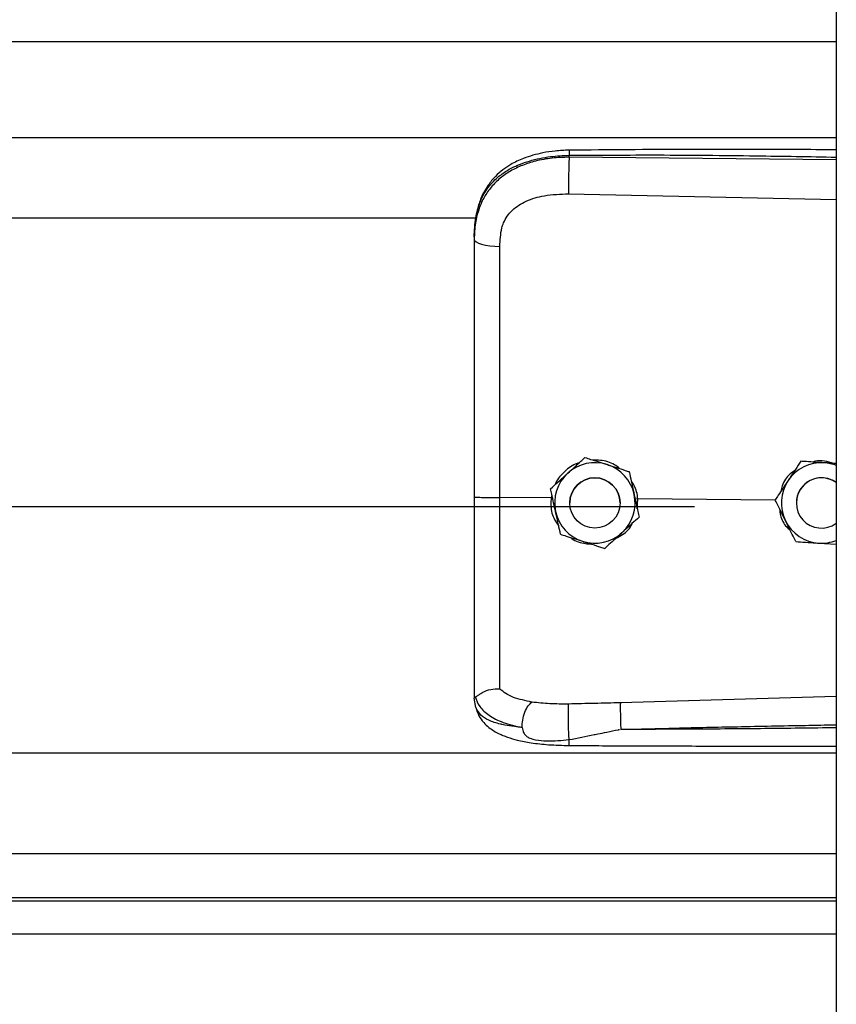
# Model space of a CAD drawing. Header units: inches. Extents: x 170 to 284, y 215 to 248.
# Tile 881 of 1056: x 231.022 to 231.196, y 240.779 to 240.989. Entities that reach past the tile are written whole.
import ezdxf

# ---------------------------------------------------------------- set-up
doc = ezdxf.new("R2010")
doc.units = ezdxf.units.IN
doc.header["$LTSCALE"] = 0.25
doc.header["$MEASUREMENT"] = 0
doc.layers.add('LH TOP OF HOOD', color=7, linetype='Continuous')

msp = doc.modelspace()

# ---------------------------------------------------------------- linework, layer by layer
at = {"layer": 'LH TOP OF HOOD'}
for p, q in [((231.1959333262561, 244.0215643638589), (231.195933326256, 239.8211148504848)), ((227.163613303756, 240.9838593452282), (231.195933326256, 240.9838593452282)), ((227.163613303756, 240.9634713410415), (231.195933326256, 240.9634713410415)), ((231.1390860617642, 240.9592596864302), (231.1390860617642, 240.9596710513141)), ((231.195933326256, 240.9587229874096), (231.1390860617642, 240.9592596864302)), ((231.1389900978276, 240.9514708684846), (231.195933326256, 240.9502613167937)), ((227.2401614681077, 240.946395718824), (231.119382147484, 240.946395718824)), ((231.118890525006, 240.9423364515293), (231.118890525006, 240.9418481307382)), ((231.142461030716, 240.8954045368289), (231.142461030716, 240.8954028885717)), ((231.1884045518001, 240.8946081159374), (231.1884045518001, 240.8946097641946)), ((231.1894534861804, 240.8945419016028), (231.1884045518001, 240.8946097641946)), ((231.1518791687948, 240.8924038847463), (231.1518791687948, 240.8924022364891)), ((231.1352617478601, 240.8868132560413), (231.1243481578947, 240.8869177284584)), ((231.1351533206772, 240.888748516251), (231.1351533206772, 240.8887468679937)), ((231.135447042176, 240.887402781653), (231.1352617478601, 240.8868132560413)), ((227.193781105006, 240.8850032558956), (231.165765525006, 240.8850032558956)), ((231.1352617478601, 240.8868132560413), (231.1352639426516, 240.886813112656)), ((231.1392212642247, 240.8857459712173), (231.1392212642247, 240.8857451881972)), ((231.1499216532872, 240.8857451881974), (231.1499216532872, 240.8857459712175)), ((231.1536994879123, 240.8866366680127), (231.1531514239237, 240.8865826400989)), ((231.1536023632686, 240.8845191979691), (231.1536994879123, 240.8866366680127)), ((231.1536994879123, 240.8866366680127), (231.153701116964, 240.8866367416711)), ((231.1829331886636, 240.886356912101), (231.153701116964, 240.8866367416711)), ((231.1829192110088, 240.8863852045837), (231.1829192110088, 240.8863868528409)), ((231.1874329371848, 240.8857459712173), (231.1874329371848, 240.8857451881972)), ((231.1539895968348, 240.8827472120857), (231.1539895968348, 240.8827455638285)), ((231.1922297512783, 240.8772035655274), (231.195933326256, 240.8769637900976)), ((231.118890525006, 240.8447950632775), (231.118890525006, 240.8442662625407)), ((231.1192302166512, 240.842281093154), (231.118890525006, 240.8442662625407)), ((231.195933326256, 240.8445896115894), (231.1499976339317, 240.8432578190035)), ((227.163613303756, 240.8326177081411), (231.195933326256, 240.8326177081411)), ((227.163613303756, 240.8112387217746), (231.195933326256, 240.8112387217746)), ((231.195933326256, 240.8017534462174), (227.163613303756, 240.8017534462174)), ((227.163613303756, 240.8011140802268), (231.195933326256, 240.8011140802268)), ((227.163613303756, 240.7940959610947), (231.195933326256, 240.7940959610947))]:
    msp.add_line(p, q, dxfattribs=at)
at = {"layer": 'LH TOP OF HOOD', "flags": 128}
msp.add_lwpolyline([(231.118890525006, 240.9418481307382), (231.1189944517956, 240.9415523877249), (231.1193024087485, 240.9412675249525), (231.119803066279, 240.9410040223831), (231.1204780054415, 240.9407715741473), (231.121302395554, 240.9405787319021), (231.1222459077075, 240.9404325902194), (231.1232738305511, 240.9403385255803), (231.124348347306, 240.9402999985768)], dxfattribs=at)
at = {"layer": 'LH TOP OF HOOD'}
msp.add_circle((231.1445714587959, 240.8857451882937), 0.005350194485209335, dxfattribs=at)
for centre, radius, start, end in [((231.1445714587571, 240.8857459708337), 0.008560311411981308, 72.32793711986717, 132.3279357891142), ((231.1445714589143, 240.8857459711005), 0.008560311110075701, 12.32793744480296, 72.32793758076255), ((231.192783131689, 240.8857459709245), 0.008560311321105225, 86.29353550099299, 146.2935346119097), ((231.1927831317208, 240.8857459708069), 0.008560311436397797, 68.40767565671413, 86.29353576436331), ((231.1445714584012, 240.8857459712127), 0.008560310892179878, 132.3279357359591, 192.3279369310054), ((231.144571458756, 240.8857459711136), 0.005350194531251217, 1.112057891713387e-06, 179.9999988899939), ((231.1927831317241, 240.8857459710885), 0.005350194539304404, 53.92810144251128, 179.9999986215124), ((231.1927831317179, 240.8857451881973), 0.005350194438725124, 53.92810057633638, 306.0718994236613), ((231.192783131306, 240.8857459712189), 0.008560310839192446, 146.2935348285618, 206.2935362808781), ((231.1445714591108, 240.885745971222), 0.008560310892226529, 312.3279357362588, 12.32793693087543), ((231.1445714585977, 240.8857459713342), 0.008560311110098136, 192.3279374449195, 252.3279375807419), ((231.1927831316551, 240.8857459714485), 0.0085603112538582, 206.2935366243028, 266.29353606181), ((231.1445714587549, 240.8857459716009), 0.00856031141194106, 252.3279371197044, 312.3279357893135), ((231.1927831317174, 240.8857459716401), 0.00856031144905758, 266.2935357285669, 291.5923243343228)]:
    msp.add_arc(centre, radius, start, end, dxfattribs=at)
for points, knots in [([(231.1391046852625, 240.9607631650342), (231.1381060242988, 240.9607246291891), (231.1362142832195, 240.9606516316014), (231.1329052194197, 240.9601232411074), (231.1296777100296, 240.9592292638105), (231.126930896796, 240.9579250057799), (231.1249450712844, 240.9566023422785), (231.123303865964, 240.9551568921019), (231.1219887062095, 240.953568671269), (231.1209135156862, 240.9518160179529), (231.1200562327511, 240.9499062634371), (231.1193113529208, 240.9473876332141), (231.1190959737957, 240.9454499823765), (231.1189769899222, 240.9443795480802)], [0, 0, 0, 0, 0.09774743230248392, 0.185160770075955, 0.3306121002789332, 0.4364670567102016, 0.5083182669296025, 0.5850061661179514, 0.6719760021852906, 0.7307948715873, 0.8036787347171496, 0.8915444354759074, 1, 1, 1, 1]), ([(231.139104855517, 240.9607472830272), (231.1391036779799, 240.9607513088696), (231.139099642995, 240.960765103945), (231.1390944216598, 240.9606501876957), (231.1390878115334, 240.9603573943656), (231.1390867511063, 240.9599414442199), (231.1390860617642, 240.9596710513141)], [0, 0, 0, 0, 0.09787641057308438, 0.3353863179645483, 0.5679606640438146, 1, 1, 1, 1]), ([(231.195933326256, 240.9608461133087), (231.1930341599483, 240.9608608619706), (231.1824062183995, 240.9609149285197), (231.1634627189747, 240.9609515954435), (231.1474194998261, 240.9608274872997), (231.1391046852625, 240.9607631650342)], [0, 0, 0, 0, 0.1530455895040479, 0.5610439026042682, 1, 1, 1, 1]), ([(231.118890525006, 240.9423364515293), (231.118953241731, 240.9436929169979), (231.1190716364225, 240.946253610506), (231.1200411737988, 240.9497445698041), (231.1213304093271, 240.9521565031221), (231.1226942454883, 240.9538592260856), (231.1237772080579, 240.954902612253), (231.1248361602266, 240.9557311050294), (231.1258256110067, 240.9563910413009), (231.1270599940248, 240.9570861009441), (231.1286540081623, 240.9578118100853), (231.1313177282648, 240.9587198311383), (231.1348528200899, 240.9594797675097), (231.1377593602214, 240.959611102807), (231.1390860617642, 240.9596710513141)], [0, 0, 0, 0, 0.1307156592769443, 0.2467609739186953, 0.3577928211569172, 0.4170971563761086, 0.479148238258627, 0.5177152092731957, 0.5590896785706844, 0.6032945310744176, 0.6633484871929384, 0.7353692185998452, 0.8792082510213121, 1, 1, 1, 1]), ([(231.1390860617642, 240.9592596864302), (231.1378701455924, 240.9592264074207), (231.135438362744, 240.9591598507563), (231.1320975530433, 240.9585380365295), (231.1291397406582, 240.9575958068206), (231.1265971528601, 240.9563781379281), (231.1243656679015, 240.9548327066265), (231.1224940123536, 240.9529915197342), (231.121013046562, 240.9508612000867), (231.1198374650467, 240.948292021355), (231.1190446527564, 240.9452401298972), (231.1189419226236, 240.9429792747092), (231.118890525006, 240.9418481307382)], [0, 0, 0, 0, 0.1111703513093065, 0.2223361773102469, 0.3162781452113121, 0.4102081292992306, 0.5024030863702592, 0.5945790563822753, 0.6845432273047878, 0.774504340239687, 0.8871807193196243, 1, 1, 1, 1]), ([(231.1390860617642, 240.9592596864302), (231.1390643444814, 240.9586838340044), (231.1390192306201, 240.9574876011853), (231.1389782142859, 240.955262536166), (231.1389649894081, 240.9530851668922), (231.1389819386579, 240.9519954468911), (231.1389900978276, 240.9514708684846)], [0, 0, 0, 0, 0.2406941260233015, 0.4999999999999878, 0.7593058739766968, 1, 1, 1, 1]), ([(231.1390860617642, 240.9596710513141), (231.1453919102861, 240.9597103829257), (231.1586309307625, 240.9597929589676), (231.1775805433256, 240.9596117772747), (231.1902210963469, 240.9593907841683), (231.195933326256, 240.9592909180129)], [0, 0, 0, 0, 0.3326703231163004, 0.6984356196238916, 1, 1, 1, 1]), ([(231.1247739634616, 240.9442333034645), (231.1247739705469, 240.9442333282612), (231.1248765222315, 240.9445922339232), (231.1253717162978, 240.9459984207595), (231.1269077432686, 240.9482011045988), (231.1299747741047, 240.9501043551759), (231.1340909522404, 240.9513160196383), (231.1372437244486, 240.9514156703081), (231.1389900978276, 240.9514708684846)], [0, 0, 0, 0, 4.497367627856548e-06, 0.06509473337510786, 0.261670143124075, 0.475310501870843, 0.7093656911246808, 1, 1, 1, 1]), ([(231.124348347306, 240.9402999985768), (231.1244183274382, 240.9416246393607), (231.1244883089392, 240.9429493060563), (231.1247739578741, 240.9442332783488), (231.1247739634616, 240.9442333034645)], [0, 0, 0, 0, 0.9999804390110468, 0.9999999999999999, 0.9999999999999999, 0.9999999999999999, 0.9999999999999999]), ([(231.118890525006, 240.9418481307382), (231.118890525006, 240.9382179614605), (231.118890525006, 240.9309470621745), (231.118890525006, 240.919866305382), (231.118890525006, 240.9086837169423), (231.118890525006, 240.8977150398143), (231.118890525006, 240.8904672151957), (231.118890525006, 240.8869874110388)], [0, 0, 0, 0, 0.2027568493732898, 0.4061035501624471, 0.6088604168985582, 0.8122072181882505, 1, 1, 1, 1]), ([(231.1243481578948, 240.8869177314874), (231.1243481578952, 240.8869177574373), (231.1243482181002, 240.8903040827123), (231.1243483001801, 240.897350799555), (231.12434834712, 240.9080239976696), (231.1243483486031, 240.9189000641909), (231.1243483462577, 240.9296873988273), (231.1243483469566, 240.9367624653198), (231.124348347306, 240.9402999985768)], [0, 0, 0, 0, 1.439079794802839e-06, 0.1877923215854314, 0.3908439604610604, 0.59389561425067, 0.7969478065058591, 1, 1, 1, 1]), ([(231.1388071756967, 240.8920767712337), (231.1397477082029, 240.8929333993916), (231.1410021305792, 240.8940759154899), (231.1421690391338, 240.895138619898), (231.142461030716, 240.8954045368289)], [0, 0, 0, 0, 0.7497733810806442, 1, 1, 1, 1]), ([(231.1388071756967, 240.892074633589), (231.1397477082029, 240.8929313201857), (231.1410021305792, 240.894073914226), (231.1421690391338, 240.8951369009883), (231.142461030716, 240.8954028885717)], [0, 0, 0, 0, 0.7497733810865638, 0.9999999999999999, 0.9999999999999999, 0.9999999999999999, 0.9999999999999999]), ([(231.142461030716, 240.8954045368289), (231.1428587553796, 240.8952778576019), (231.1443635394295, 240.8947985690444), (231.1459805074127, 240.8942834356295), (231.1471700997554, 240.8939044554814)], [0, 0, 0, 0, 0.2643068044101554, 0.9999999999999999, 0.9999999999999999, 0.9999999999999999, 0.9999999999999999]), ([(231.142461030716, 240.8954028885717), (231.1428587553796, 240.8952761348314), (231.1443635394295, 240.8947965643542), (231.1459805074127, 240.8942813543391), (231.1471700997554, 240.8939023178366)], [0, 0, 0, 0, 0.2643068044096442, 1, 1, 1, 1]), ([(231.1411817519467, 240.8942394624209), (231.1410465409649, 240.8942093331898), (231.1398947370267, 240.8939526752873), (231.1381374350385, 240.8924938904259), (231.136518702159, 240.8908842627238), (231.1361908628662, 240.889775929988), (231.1361575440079, 240.8896632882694)], [0, 0, 0, 0, 0.05931474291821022, 0.5052766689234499, 0.9497204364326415, 1, 1, 1, 1]), ([(231.1498315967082, 240.8930563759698), (231.1494748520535, 240.8933464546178), (231.1483112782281, 240.894292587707), (231.1462597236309, 240.8948600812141), (231.1446901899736, 240.8948638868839), (231.1441542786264, 240.8948651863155)], [0, 0, 0, 0, 0.2255168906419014, 0.7355556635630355, 1, 1, 1, 1]), ([(231.1471700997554, 240.8939044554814), (231.1473564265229, 240.8938450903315), (231.1488137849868, 240.8933807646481), (231.1504118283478, 240.8928715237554), (231.1517362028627, 240.8924494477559), (231.1518791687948, 240.8924038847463)], [0, 0, 0, 0, 0.1156468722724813, 0.9045342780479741, 0.9999999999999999, 0.9999999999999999, 0.9999999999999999, 0.9999999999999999]), ([(231.1471700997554, 240.8939023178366), (231.1473564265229, 240.893842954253), (231.1488137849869, 240.8933786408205), (231.1504118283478, 240.8928695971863), (231.1517362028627, 240.8924477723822), (231.1518791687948, 240.8924022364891)], [0, 0, 0, 0, 0.1156468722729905, 0.9045342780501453, 1, 1, 1, 1]), ([(231.1884045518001, 240.8946097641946), (231.1880247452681, 240.8940404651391), (231.1872561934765, 240.8928884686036), (231.1863200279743, 240.8914851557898), (231.1857840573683, 240.8906817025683), (231.1856618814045, 240.8904985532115)], [0, 0, 0, 0, 0.4299704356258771, 0.8700602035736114, 0.9999999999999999, 0.9999999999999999, 0.9999999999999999, 0.9999999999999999]), ([(231.1884045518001, 240.8946081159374), (231.1880247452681, 240.8940387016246), (231.1872561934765, 240.8928864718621), (231.1863200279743, 240.8914830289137), (231.1857840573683, 240.8906795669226), (231.1856618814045, 240.8904964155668)], [0, 0, 0, 0, 0.4299704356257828, 0.8700602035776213, 0.9999999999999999, 0.9999999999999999, 0.9999999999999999, 0.9999999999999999]), ([(231.1933365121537, 240.8942883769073), (231.192066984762, 240.8943706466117), (231.1903737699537, 240.8944803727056), (231.1887986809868, 240.894582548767), (231.1884045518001, 240.8946081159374)], [0, 0, 0, 0, 0.7497733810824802, 1, 1, 1, 1]), ([(231.1954080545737, 240.8941562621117), (231.1947471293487, 240.8943563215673), (231.1934767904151, 240.8947408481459), (231.1919135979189, 240.894765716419), (231.1911336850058, 240.8945035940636), (231.1909578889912, 240.8944445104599)], [0, 0, 0, 0, 0.4565421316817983, 0.8775020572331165, 0.9999999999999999, 0.9999999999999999, 0.9999999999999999, 0.9999999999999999]), ([(231.195933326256, 240.8941202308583), (231.1952903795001, 240.8941618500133), (231.1944315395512, 240.8942174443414), (231.1935564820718, 240.8942741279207), (231.1933365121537, 240.8942883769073)], [0, 0, 0, 0, 0.7486223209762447, 1, 1, 1, 1]), ([(231.1351533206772, 240.888748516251), (231.1356593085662, 240.8892094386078), (231.1366831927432, 240.8901421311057), (231.1379303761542, 240.891278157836), (231.1386444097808, 240.8919285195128), (231.1388071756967, 240.8920767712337)], [0, 0, 0, 0, 0.4299704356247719, 0.870060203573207, 1, 1, 1, 1]), ([(231.1351533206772, 240.8887468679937), (231.1356593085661, 240.8892076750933), (231.1366831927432, 240.8901401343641), (231.1379303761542, 240.8912760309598), (231.1386444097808, 240.8919263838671), (231.1388071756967, 240.892074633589)], [0, 0, 0, 0, 0.4299704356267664, 0.8700602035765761, 1, 1, 1, 1]), ([(231.1518791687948, 240.8924038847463), (231.1520252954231, 240.8917353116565), (231.1523209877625, 240.8903824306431), (231.1526811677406, 240.8887344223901), (231.1528873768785, 240.8877908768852), (231.1529343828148, 240.8875757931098)], [0, 0, 0, 0, 0.4299704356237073, 0.870060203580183, 1, 1, 1, 1]), ([(231.1518791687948, 240.8924022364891), (231.1520252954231, 240.891733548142), (231.1523209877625, 240.8903804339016), (231.1526811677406, 240.888732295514), (231.1528873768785, 240.8877887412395), (231.1529343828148, 240.887573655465)], [0, 0, 0, 0, 0.4299704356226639, 0.8700602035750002, 0.9999999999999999, 0.9999999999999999, 0.9999999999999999, 0.9999999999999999]), ([(231.1870625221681, 240.892598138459), (231.1867429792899, 240.8923801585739), (231.1855895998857, 240.8915933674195), (231.1844962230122, 240.8899927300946), (231.1841983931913, 240.8885880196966), (231.1841102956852, 240.8881725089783)], [0, 0, 0, 0, 0.2125142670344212, 0.7670631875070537, 1, 1, 1, 1]), ([(231.153701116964, 240.8866367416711), (231.1537011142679, 240.8866367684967), (231.1536030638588, 240.887612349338), (231.1533430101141, 240.8890045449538), (231.1525385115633, 240.8900939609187), (231.1523190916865, 240.8903910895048)], [0, 0, 0, 0, 1.999769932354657e-05, 0.7272642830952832, 0.9999999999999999, 0.9999999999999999, 0.9999999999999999, 0.9999999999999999]), ([(231.1856618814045, 240.8904985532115), (231.1849558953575, 240.8894402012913), (231.1840142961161, 240.8880286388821), (231.1831383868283, 240.8867154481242), (231.1829192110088, 240.8863868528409)], [0, 0, 0, 0, 0.7497733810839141, 1, 1, 1, 1]), ([(231.1856618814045, 240.8904964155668), (231.1849558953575, 240.8894381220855), (231.184014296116, 240.8880266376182), (231.1831383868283, 240.8867137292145), (231.1829192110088, 240.8863852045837)], [0, 0, 0, 0, 0.7497733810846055, 1, 1, 1, 1]), ([(231.118890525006, 240.8869874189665), (231.118890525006, 240.8839501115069), (231.118890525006, 240.8777746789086), (231.118890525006, 240.8689877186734), (231.118890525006, 240.8608211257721), (231.118890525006, 240.8542410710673), (231.118890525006, 240.8488563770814), (231.118890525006, 240.8461558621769), (231.118890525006, 240.8447950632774)], [0, 0, 0, 0, 0.1870908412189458, 0.3803918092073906, 0.5558755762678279, 0.7364481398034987, 0.8671952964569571, 1, 1, 1, 1]), ([(231.1243483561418, 240.8462271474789), (231.1243483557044, 240.8464898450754), (231.1243483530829, 240.8480643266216), (231.1243483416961, 240.8514957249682), (231.1243482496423, 240.8570970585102), (231.124347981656, 240.8635368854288), (231.1243476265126, 240.8707629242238), (231.1243473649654, 240.8786377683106), (231.1243474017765, 240.8841657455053), (231.1243474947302, 240.8869177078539), (231.1243474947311, 240.8869177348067)], [0, 0, 0, 0, 0.03155846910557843, 0.1891461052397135, 0.3467338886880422, 0.5043277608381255, 0.6619226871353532, 0.8309600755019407, 0.9999983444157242, 1, 1, 1, 1]), ([(231.1362085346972, 240.8839182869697), (231.1359369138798, 240.8851611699), (231.1355746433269, 240.8868188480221), (231.1352376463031, 240.8883609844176), (231.1351533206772, 240.8887468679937)], [0, 0, 0, 0, 0.7497733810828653, 1, 1, 1, 1]), ([(231.1529343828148, 240.8875757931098), (231.1532060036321, 240.8863329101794), (231.1535682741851, 240.8846752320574), (231.1539052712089, 240.8831330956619), (231.1539895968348, 240.8827472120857)], [0, 0, 0, 0, 0.7497733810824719, 1, 1, 1, 1]), ([(231.1529343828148, 240.887573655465), (231.1532060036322, 240.8863308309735), (231.1535682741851, 240.8846732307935), (231.1539052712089, 240.8831313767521), (231.1539895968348, 240.8827455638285)], [0, 0, 0, 0, 0.749773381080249, 1, 1, 1, 1]), ([(231.1352639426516, 240.886813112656), (231.1352301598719, 240.8863592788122), (231.1351234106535, 240.8849252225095), (231.1355400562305, 240.8827627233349), (231.1364915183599, 240.8814063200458), (231.1368779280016, 240.8808554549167)], [0, 0, 0, 0, 0.2156616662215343, 0.6814629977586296, 1, 1, 1, 1]), ([(231.1851085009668, 240.8819540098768), (231.185021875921, 240.8821293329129), (231.1843443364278, 240.8835006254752), (231.1836013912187, 240.8850043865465), (231.1829856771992, 240.8862506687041), (231.1829192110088, 240.8863852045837)], [0, 0, 0, 0, 0.1156468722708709, 0.9045342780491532, 0.9999999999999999, 0.9999999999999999, 0.9999999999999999, 0.9999999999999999]), ([(231.1372637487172, 240.8790901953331), (231.1371176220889, 240.879758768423), (231.1368219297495, 240.8811116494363), (231.1364617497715, 240.8827596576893), (231.1362555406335, 240.8837032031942), (231.1362085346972, 240.8839182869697)], [0, 0, 0, 0, 0.4299704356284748, 0.8700602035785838, 0.9999999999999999, 0.9999999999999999, 0.9999999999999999, 0.9999999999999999]), ([(231.1539895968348, 240.8827455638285), (231.1534836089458, 240.8822846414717), (231.1524597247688, 240.8813519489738), (231.1512125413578, 240.8802159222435), (231.1504985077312, 240.8795655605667), (231.1503357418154, 240.8794173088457)], [0, 0, 0, 0, 0.4299704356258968, 0.8700602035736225, 1, 1, 1, 1]), ([(231.1838551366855, 240.8844908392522), (231.1839036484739, 240.8840289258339), (231.1840502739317, 240.8826328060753), (231.1848959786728, 240.8810362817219), (231.185830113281, 240.8802278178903), (231.1860595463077, 240.8800292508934)], [0, 0, 0, 0, 0.2716700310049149, 0.821114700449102, 1, 1, 1, 1]), ([(231.1489787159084, 240.8781813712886), (231.1494874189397, 240.8784434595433), (231.150893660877, 240.8791679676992), (231.1521341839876, 240.8803993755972), (231.1525134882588, 240.881379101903), (231.1525265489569, 240.8814128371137)], [0, 0, 0, 0, 0.3536960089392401, 0.9777456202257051, 1, 1, 1, 1]), ([(231.1872977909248, 240.8775233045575), (231.1871128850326, 240.8778975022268), (231.1864132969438, 240.8793132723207), (231.1856615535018, 240.8808347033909), (231.1851085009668, 240.8819540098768)], [0, 0, 0, 0, 0.264306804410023, 0.9999999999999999, 0.9999999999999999, 0.9999999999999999, 0.9999999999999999]), ([(231.1372637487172, 240.8790901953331), (231.1376614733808, 240.8789634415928), (231.1391662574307, 240.8784838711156), (231.1407832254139, 240.8779686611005), (231.1419728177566, 240.8775896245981)], [0, 0, 0, 0, 0.2643068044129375, 1, 1, 1, 1]), ([(231.1503357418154, 240.8794173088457), (231.149395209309, 240.8785606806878), (231.1481407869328, 240.8774181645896), (231.1469738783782, 240.8763554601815), (231.146681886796, 240.8760895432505)], [0, 0, 0, 0, 0.749773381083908, 0.9999999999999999, 0.9999999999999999, 0.9999999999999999, 0.9999999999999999]), ([(231.1394223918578, 240.8784023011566), (231.1395017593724, 240.878335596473), (231.1403748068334, 240.8776018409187), (231.1419449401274, 240.8771227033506), (231.1433794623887, 240.8770382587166), (231.1437770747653, 240.8770148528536)], [0, 0, 0, 0, 0.06740964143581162, 0.7415101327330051, 0.9999999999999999, 0.9999999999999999, 0.9999999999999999, 0.9999999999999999]), ([(231.1419728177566, 240.8775896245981), (231.1421591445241, 240.8775302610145), (231.143616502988, 240.8770659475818), (231.145214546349, 240.8765569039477), (231.1465389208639, 240.8761350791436), (231.146681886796, 240.8760895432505)], [0, 0, 0, 0, 0.1156468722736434, 0.9045342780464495, 1, 1, 1, 1]), ([(231.1872977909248, 240.8775233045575), (231.187980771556, 240.8774790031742), (231.1893628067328, 240.877389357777), (231.1910462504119, 240.8772802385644), (231.192010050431, 240.8772177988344), (231.1922297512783, 240.8772035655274)], [0, 0, 0, 0, 0.429970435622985, 0.8700602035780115, 0.9999999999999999, 0.9999999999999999, 0.9999999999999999, 0.9999999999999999]), ([(231.1190875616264, 240.8445447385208), (231.1191366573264, 240.844536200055), (231.1192374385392, 240.844518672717), (231.1195291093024, 240.8447049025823), (231.1199945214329, 240.845035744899), (231.1208707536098, 240.8456158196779), (231.1223499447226, 240.8462339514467), (231.1236907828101, 240.8462300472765), (231.124348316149, 240.8462281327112)], [0, 0, 0, 0, 0.1136768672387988, 0.2333502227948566, 0.3620694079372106, 0.5019163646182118, 0.7557448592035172, 1, 1, 1, 1]), ([(231.1311825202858, 240.8434031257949), (231.1298089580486, 240.8436909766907), (231.1277245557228, 240.8441277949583), (231.1255487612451, 240.8451685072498), (231.1247497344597, 240.8458738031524), (231.1243483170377, 240.8462281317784)], [0, 0, 0, 0, 0.4901989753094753, 0.7438846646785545, 1, 1, 1, 1]), ([(231.118890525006, 240.8447950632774), (231.1188905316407, 240.8447937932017), (231.118890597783, 240.8447811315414), (231.1188977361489, 240.8446769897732), (231.1189961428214, 240.8445986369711), (231.1190838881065, 240.8445287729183)], [0, 0, 0, 0, 0.01193493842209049, 0.1189819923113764, 1, 1, 1, 1]), ([(231.1190833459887, 240.8445445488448), (231.1193589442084, 240.8438225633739), (231.1199250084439, 240.8423396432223), (231.121977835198, 240.8405063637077), (231.1249660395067, 240.8389483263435), (231.1276931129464, 240.8383251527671), (231.1290929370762, 240.8380052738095)], [0, 0, 0, 0, 0.2305257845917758, 0.473487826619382, 0.7297379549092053, 0.9999999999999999, 0.9999999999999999, 0.9999999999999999, 0.9999999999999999]), ([(231.1290929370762, 240.8380052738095), (231.1291179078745, 240.8385355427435), (231.1291697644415, 240.8396367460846), (231.1296456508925, 240.8412985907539), (231.1303497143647, 240.8426848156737), (231.130911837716, 240.8431696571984), (231.1311825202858, 240.8434031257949)], [0, 0, 0, 0, 0.2407679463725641, 0.5000000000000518, 0.7592320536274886, 1, 1, 1, 1]), ([(231.1390119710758, 240.8429956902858), (231.1376599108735, 240.8429884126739), (231.134957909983, 240.8429738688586), (231.1324512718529, 240.8432583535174), (231.1311989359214, 240.8434004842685)], [0, 0, 0, 0, 0.5003922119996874, 1, 1, 1, 1]), ([(231.1390973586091, 240.8354252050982), (231.139081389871, 240.8356657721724), (231.13904770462, 240.8361732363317), (231.1390028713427, 240.8371833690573), (231.1389658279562, 240.8383708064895), (231.138943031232, 240.8396427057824), (231.138937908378, 240.8408461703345), (231.138950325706, 240.8418420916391), (231.1389754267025, 240.8425814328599), (231.1390002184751, 240.8428624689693), (231.1390119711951, 240.8429956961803)], [0, 0, 0, 0, 0.1098512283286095, 0.2317256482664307, 0.3631776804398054, 0.500000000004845, 0.6368223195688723, 0.7682743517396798, 0.890148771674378, 1, 1, 1, 1]), ([(231.1499976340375, 240.8432578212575), (231.1481664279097, 240.8432098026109), (231.1445038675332, 240.8431137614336), (231.1408426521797, 240.8430350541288), (231.1390119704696, 240.8429956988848)], [0, 0, 0, 0, 0.4999797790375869, 1, 1, 1, 1]), ([(231.1499974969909, 240.8432578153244), (231.1499900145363, 240.8430189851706), (231.1499785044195, 240.8426515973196), (231.1499797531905, 240.8417897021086), (231.1499871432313, 240.8410149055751), (231.1500015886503, 240.8401544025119), (231.1500273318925, 240.838994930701), (231.1500550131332, 240.8381515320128), (231.1500730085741, 240.8376032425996)], [0, 0, 0, 0, 0.2394508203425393, 0.3683426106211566, 0.499969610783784, 0.6316010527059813, 0.7605056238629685, 1, 1, 1, 1]), ([(231.1290918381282, 240.8380035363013), (231.1285455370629, 240.8380606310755), (231.1272405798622, 240.8381970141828), (231.1258418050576, 240.8384251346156), (231.1248868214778, 240.8386190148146), (231.1236534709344, 240.838896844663), (231.1219671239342, 240.8394630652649), (231.1201473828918, 240.8405885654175), (231.1195418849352, 240.8417059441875), (231.1192302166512, 240.842281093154)], [0, 0, 0, 0, 0.1091879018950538, 0.260818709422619, 0.3077983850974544, 0.335523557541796, 0.5627886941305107, 0.7749539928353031, 1, 1, 1, 1]), ([(231.1192471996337, 240.8422350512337), (231.1194361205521, 240.8416481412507), (231.1197908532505, 240.8405461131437), (231.1208039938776, 240.8391276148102), (231.1219330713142, 240.8380516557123), (231.123080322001, 240.8372548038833), (231.1241275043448, 240.8366983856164), (231.1250704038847, 240.8362862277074), (231.1263158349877, 240.8358198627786), (231.1282607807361, 240.8352593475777), (231.1311398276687, 240.8346978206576), (231.13487347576, 240.8342755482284), (231.1376548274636, 240.8342081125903), (231.1391430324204, 240.8341720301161)], [0, 0, 0, 0, 0.09843102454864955, 0.1848217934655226, 0.2573083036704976, 0.315887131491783, 0.3722739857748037, 0.4121400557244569, 0.4615923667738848, 0.5575876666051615, 0.6828759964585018, 0.8303179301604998, 1, 1, 1, 1]), ([(231.1290920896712, 240.8380003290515), (231.1291666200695, 240.8376300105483), (231.1292705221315, 240.8371137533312), (231.1296422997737, 240.8365163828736), (231.1300629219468, 240.8360834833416), (231.1308666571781, 240.8356389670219), (231.132343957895, 240.8352774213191), (231.1351048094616, 240.8350372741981), (231.1375015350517, 240.8352701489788), (231.1390973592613, 240.8354252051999)], [0, 0, 0, 0, 0.1001269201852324, 0.1395859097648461, 0.1897135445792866, 0.2582342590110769, 0.3697357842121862, 0.580347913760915, 1, 1, 1, 1]), ([(231.1390973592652, 240.8354252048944), (231.1408767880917, 240.8357721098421), (231.1426643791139, 240.8361206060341), (231.1444823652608, 240.8364879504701), (231.1445533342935, 240.8365022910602), (231.1447884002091, 240.8365497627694), (231.1456566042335, 240.8367262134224), (231.1472969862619, 240.837041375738), (231.1488296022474, 240.8374047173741), (231.1497286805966, 240.8375646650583), (231.1498057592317, 240.8375783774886)], [0, 0, 0, 0, 0.502275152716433, 0.5045790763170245, 0.5086566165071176, 0.5221306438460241, 0.5703313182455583, 0.7514263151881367, 0.9786895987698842, 1, 1, 1, 1]), ([(231.1500732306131, 240.8376008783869), (231.1539732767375, 240.8377001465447), (231.1622433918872, 240.8379106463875), (231.1753553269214, 240.838192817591), (231.1863032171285, 240.8384053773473), (231.1933193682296, 240.8385334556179), (231.1954943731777, 240.8385714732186), (231.195933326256, 240.8385791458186)], [0, 0, 0, 0, 0.2551597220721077, 0.5410705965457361, 0.8577348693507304, 0.9712884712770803, 1, 1, 1, 1]), ([(231.195933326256, 240.8379340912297), (231.1933356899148, 240.8379021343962), (231.1882696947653, 240.8378398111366), (231.1807055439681, 240.8377589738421), (231.1730533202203, 240.8376897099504), (231.16529531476, 240.8376381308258), (231.1575727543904, 240.8376050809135), (231.1525358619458, 240.8376022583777), (231.150073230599, 240.8376008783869)], [0, 0, 0, 0, 0.1699411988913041, 0.3314248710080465, 0.494842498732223, 0.6705311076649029, 0.8389164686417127, 1, 1, 1, 1]), ([(231.1391431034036, 240.8341939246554), (231.1391424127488, 240.8341870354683), (231.1391358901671, 240.8341219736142), (231.13912498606, 240.8343116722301), (231.1391108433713, 240.8346385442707), (231.1391021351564, 240.8350710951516), (231.1390982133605, 240.8353618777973), (231.1390973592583, 240.8354252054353)], [0, 0, 0, 0, 0.03436729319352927, 0.3245665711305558, 0.6210149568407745, 0.9174633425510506, 1, 1, 1, 1]), ([(231.1391430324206, 240.834172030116), (231.1433382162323, 240.8341504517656), (231.152313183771, 240.8341042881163), (231.1666555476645, 240.8340627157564), (231.1813905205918, 240.834038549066), (231.1913453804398, 240.8340350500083), (231.195933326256, 240.8340334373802)], [0, 0, 0, 0, 0.2216322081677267, 0.4741489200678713, 0.7576483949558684, 1, 1, 1, 1])]:
    msp.add_open_spline(points, degree=3, knots=knots, dxfattribs=at)
msp.add_open_spline([(231.1188905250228, 240.886987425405), (231.1189716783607, 240.8869784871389), (231.1191339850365, 240.8869606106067), (231.1203867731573, 240.8869378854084), (231.122184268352, 240.8869216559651), (231.1236264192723, 240.8869190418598), (231.1243474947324, 240.8869177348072)], degree=3, dxfattribs=at)

doc.saveas('drawing.dxf')
